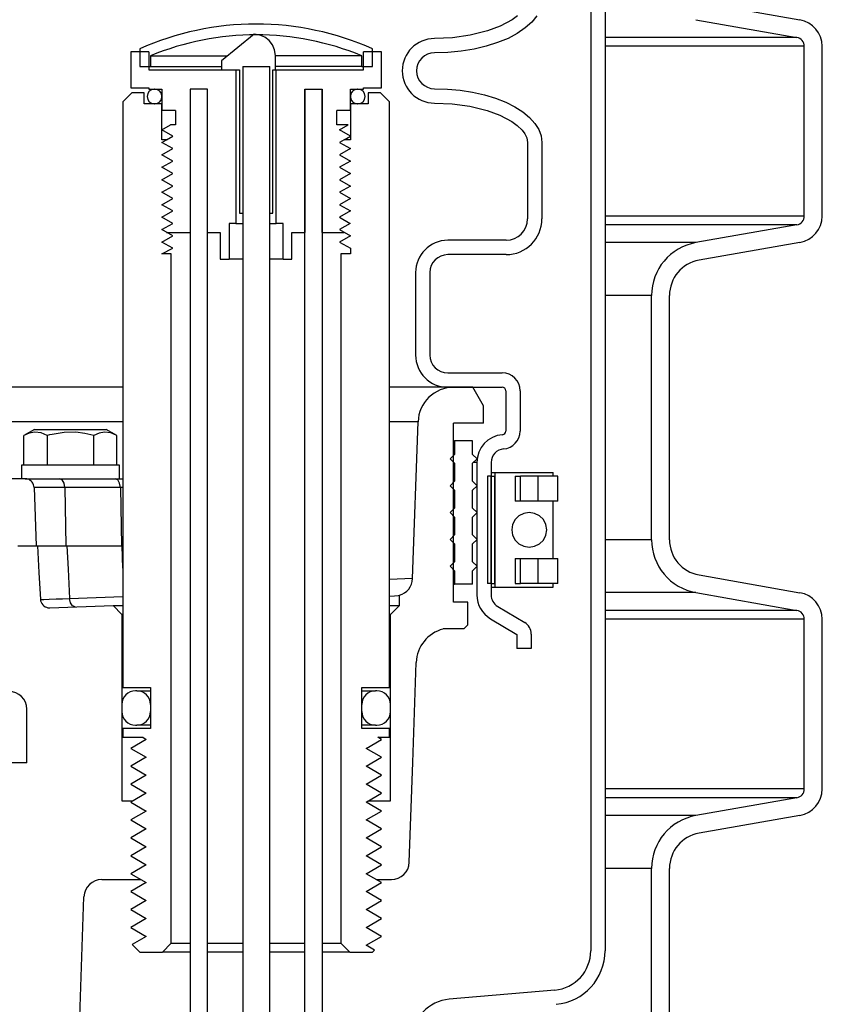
# Model space of a CAD drawing. Extents: x -169 to 2224, y 0 to 2796.
# Tile 322 of 530: x 1642.65 to 1648.26, y 969.54 to 976.41. Entities that reach past the tile are written whole.
import ezdxf

# ---------------------------------------------------------------- set-up
doc = ezdxf.new("R2010")
doc.units = 0
doc.header["$MEASUREMENT"] = 0
doc.header["$PDSIZE"] = 1
doc.layers.get('DEFPOINTS').update_dxf_attribs({"linetype": 'CONTINUOUS'})
for name, color, linetype in [('DIM', 3, 'CONTINUOUS'), ('PEAGRAVEL-HATCH', 3, 'CONTINUOUS'), ('SPILL-BUCKET', 1, 'CONTINUOUS')]:
    doc.layers.add(name, color=color, linetype=linetype)
doc.styles.add('SIMPLEX', font='simplex')
doc.dimstyles.new('DIM64', dxfattribs={"dimscale": 64, "dimtxt": 0.09375, "dimasz": 0.09375, "dimexe": 0.0625, "dimexo": 0.0625, "dimgap": 0.046875, "dimtad": 1, "dimdec": 4, "dimzin": 3, "dimdsep": 46, "dimlunit": 4, "dimtxsty": 'SIMPLEX', "dimcen": 0, "dimclrd": 256, "dimclre": 256, "dimclrt": 256, "dimadec": 0, "dimazin": 0, "dimtfac": 1, "dimtdec": 4, "dimtmove": 0, "dimatfit": 3, "dimfxl": 1, "dimfrac": 2, "dimtolj": 1, "dimtzin": 0, "dimarcsym": 0})

# ---------------------------------------------------------------- blocks, each defined once
blk = doc.blocks.new('*D48')
at = {"layer": 'DEFPOINTS', "color": 0, "transparency": 16777216}
for p in [(2031.7725, 978.296), (1368.5472, 978.0147), (2031.7725, 700.5233)]:
    blk.add_point(p, dxfattribs=at)
at = {"layer": 'DIM', "lineweight": -2, "transparency": 16777216}
for p, q in [((2031.7725, 974.296), (2031.7725, 696.5233)), ((1368.5472, 974.0147), (1368.5472, 696.5233)), ((1374.5472, 700.5233), (2025.7725, 700.5233))]:
    blk.add_line(p, q, dxfattribs=at)
at = {"layer": 'DIM', "transparency": 16777216}
for points in [[(1374.5472, 701.5233), (1374.5472, 699.5233), (1368.5472, 700.5233)], [(2025.7725, 701.5233), (2025.7725, 699.5233), (2031.7725, 700.5233)]]:
    blk.add_solid(points, dxfattribs=at)
at = {"layer": 'DIM', "transparency": 16777216, "insert": (1700.1599, 708.0947), "char_height": 6, "attachment_point": 5, "style": 'SIMPLEX'}
blk.add_mtext('\\A1;55\'-3 1/4" (F.V. TANK SLAB)', dxfattribs=at)

msp = doc.modelspace()

# ---------------------------------------------------------------- hatches: boundary and pattern name
at = {"layer": 'PEAGRAVEL-HATCH'}
h = msp.add_hatch(dxfattribs=at)
h.set_pattern_fill('AR-SAND', color=256, scale=7.5, style=0)
h.set_pattern_definition([(37.5, (-493.384, 31.247), (-0.47245, 14.45118), [0, -11.4, 0, -12.75, 0, -12.1875]), (7.5, (-493.384, 31.247), (13.27333, 21.1661), [0, -6.15, 0, -10.275, 0, -3.9375]), (327.5, (-502.609, 31.247), (23.356064, 0.04244), [0, -3.75, 0, -13.5, 0, -17.625]), (317.5, (-502.609, 31.247), (22.54595, 6.58257), [0, -1.875, 0, -8.85, 0, -10.125])])
h.paths.add_polyline_path([(1707.26344, 968.36731), (1706.00633, 969.62443), (1707.54125, 971.25629), (1707.54125, 973.7036), (1705.68075, 973.7036), (1705.67936, 978.29596), (1648.24082, 978.29596), (1648.24082, 967.14591), (1647.23396, 966.95192), (1647.16685, 965.18198), (1646.93843, 965.18198), (1646.91366, 963.3542), (1642.50182, 961.99078), (1642.42166, 960.77814), (1642.1935, 960.77817), (1642.19067, 935.26576), (1704.54125, 935.26576), (1707.54125, 938.26576)])
h.paths.add_polyline_path([(1712.72757, 930.05404), (1712.72757, 935.93084), (1710.78154, 937.39111), (1710.04162, 939.70884), (1710.04162, 973.7036), (1708.54125, 973.7036), (1708.54125, 938.26576), (1707.36967, 935.43733), (1704.54125, 934.26576), (1642.19421, 934.26576), (1642.19421, 923.08613), (1642.88357, 923.08613), (1642.52234, 917.24243), (1643.21868, 915.87407), (1644.6942, 915.52328), (1645.6942, 917.52328), (1650.35027, 918.21114), (1651.6942, 915.52328), (1661.1942, 915.52328), (1662.1942, 917.52328), (1667.1942, 917.52328), (1668.1942, 915.52328), (1677.6942, 915.52328), (1678.6942, 917.52328), (1683.6942, 917.52328), (1684.6942, 915.52328), (1703.4442, 915.52328), (1704.4442, 917.52328), (1705.40615, 917.52328), (1705.40615, 923.05328), (1707.16351, 927.29592), (1711.82837, 929.05404)])

# ---------------------------------------------------------------- linework, layer by layer
at = {"layer": 'SPILL-BUCKET', "color": 1, "linetype": 'Continuous'}
for p, q in [((1646.62818, 984.10802), (1646.62818, 969.91046)), ((1646.72811, 984.10802), (1646.72811, 969.91046)), ((1647.38363, 976.5303), (1648.08724, 976.40623)), ((1646.07941, 976.40659), (1645.99668, 976.36183)), ((1646.11746, 976.43456), (1646.07941, 976.40659)), ((1646.21644, 976.39074), (1646.17109, 976.3495)), ((1646.25108, 976.43449), (1646.21644, 976.39074)), ((1647.36194, 976.40728), (1648.06555, 976.28321)), ((1645.90871, 976.32884), (1645.78745, 976.2982)), ((1645.99668, 976.36183), (1645.90871, 976.32884)), ((1646.17109, 976.3495), (1646.11577, 976.31142)), ((1644.28154, 976.30684), (1644.0538, 976.12024)), ((1644.3195, 976.30006), (1644.28154, 976.30684)), ((1644.35496, 976.28511), (1644.3195, 976.30006)), ((1644.38551, 976.26202), (1644.35496, 976.28511)), ((1644.40889, 976.23153), (1644.38551, 976.26202)), ((1645.66364, 976.28091), (1645.53828, 976.27548)), ((1645.78745, 976.2982), (1645.66364, 976.28091)), ((1645.97882, 976.24712), (1645.89935, 976.2219)), ((1646.05134, 976.27712), (1645.97882, 976.24712)), ((1646.11577, 976.31142), (1646.05134, 976.27712)), ((1643.54529, 976.1827), (1643.42038, 976.1827)), ((1643.42038, 976.1827), (1643.42038, 975.93287)), ((1643.54529, 976.1827), (1643.54529, 976.05778)), ((1644.42375, 976.19596), (1644.40889, 976.23153)), ((1644.42894, 976.15771), (1644.42375, 976.19596)), ((1645.16918, 976.1827), (1645.04427, 976.1827)), ((1645.04427, 976.05778), (1645.04427, 976.1827)), ((1645.16918, 975.93287), (1645.16918, 976.1827)), ((1645.63221, 976.17851), (1645.53828, 976.17555)), ((1645.72467, 976.18732), (1645.63221, 976.17851)), ((1645.81418, 976.20187), (1645.72467, 976.18732)), ((1645.89935, 976.2219), (1645.81418, 976.20187)), ((1648.11717, 975.03718), (1648.11717, 976.22171)), ((1648.24208, 975.03718), (1648.24208, 976.22171)), ((1644.0538, 976.12024), (1644.0538, 976.05778)), ((1644.42894, 976.05778), (1644.42894, 976.15771)), ((1643.54529, 976.05778), (1644.15422, 976.05778)), ((1644.0538, 976.05778), (1644.17767, 976.05778)), ((1644.15422, 976.05778), (1644.15422, 974.98602)), ((1644.17767, 976.05778), (1644.17767, 975.05846)), ((1644.2017, 976.07991), (1644.2017, 975.05846)), ((1644.38908, 975.05846), (1644.38908, 976.07991)), ((1644.41189, 976.05778), (1644.42894, 976.05778)), ((1644.41189, 975.05846), (1644.41189, 976.05778)), ((1644.43533, 974.98602), (1644.43533, 976.05778)), ((1644.43533, 976.05778), (1645.04427, 976.05778)), ((1643.42038, 975.93287), (1643.54529, 975.93287)), ((1643.54529, 975.93287), (1643.54529, 975.92287)), ((1643.54529, 975.92287), (1643.63773, 975.92287)), ((1643.63773, 975.92287), (1643.63773, 975.77298)), ((1643.83509, 975.92287), (1643.83509, 974.92356)), ((1643.95501, 975.92287), (1643.83509, 975.92287)), ((1643.95501, 975.92287), (1643.83509, 975.92287)), ((1643.83509, 975.92287), (1643.83509, 964.6156)), ((1643.95501, 964.6156), (1643.95501, 975.92287)), ((1643.95501, 974.92356), (1643.95501, 975.92287)), ((1644.63454, 964.6156), (1644.63454, 975.92287)), ((1644.63454, 975.92287), (1644.63454, 974.92356)), ((1644.63454, 975.92287), (1644.75446, 975.92287)), ((1644.75446, 975.92287), (1644.75446, 964.6156)), ((1644.75446, 974.92356), (1644.75446, 975.92287)), ((1644.95183, 975.77298), (1644.95183, 975.92287)), ((1644.95183, 975.92287), (1645.04427, 975.92287)), ((1645.04427, 975.93287), (1645.16918, 975.93287)), ((1645.04427, 975.92287), (1645.04427, 975.93287)), ((1645.53828, 975.92572), (1645.62862, 975.92299)), ((1645.62862, 975.92299), (1645.71764, 975.91483)), ((1645.71764, 975.91483), (1645.80405, 975.90137)), ((1645.80405, 975.90137), (1645.88658, 975.8828)), ((1645.88658, 975.8828), (1645.96404, 975.85939)), ((1645.96404, 975.85939), (1646.03528, 975.83148)), ((1643.73266, 975.77298), (1643.63773, 975.77298)), ((1643.73266, 975.77298), (1643.73266, 975.67305)), ((1644.85689, 975.67305), (1644.85689, 975.77298)), ((1644.95183, 975.77298), (1644.85689, 975.77298)), ((1645.53828, 975.82579), (1645.66285, 975.82047)), ((1645.66285, 975.82047), (1645.78537, 975.80351)), ((1645.78537, 975.80351), (1645.90558, 975.77342)), ((1645.90558, 975.77342), (1645.99393, 975.7406)), ((1646.03528, 975.83148), (1646.09928, 975.79948)), ((1646.09928, 975.79948), (1646.1551, 975.76386)), ((1645.99393, 975.7406), (1646.07728, 975.69607)), ((1646.1551, 975.76386), (1646.20192, 975.72513)), ((1646.20192, 975.72513), (1646.23906, 975.68386)), ((1643.63773, 975.63807), (1643.69831, 975.67305)), ((1643.71302, 975.5946), (1643.63773, 975.63807)), ((1643.73266, 975.67305), (1643.69831, 975.67305)), ((1644.93712, 975.67305), (1644.85689, 975.67305)), ((1644.87654, 975.63807), (1644.93712, 975.67305)), ((1644.95183, 975.5946), (1644.87654, 975.63807)), ((1646.07728, 975.69607), (1646.11528, 975.66852)), ((1646.11528, 975.66852), (1646.14913, 975.63604)), ((1646.14913, 975.63604), (1646.16844, 975.61064)), ((1646.23906, 975.68386), (1646.26599, 975.64066)), ((1646.26599, 975.64066), (1646.2823, 975.59615)), ((1643.67061, 975.57011), (1643.71302, 975.5946)), ((1644.90942, 975.57011), (1644.95183, 975.5946)), ((1646.16844, 975.61064), (1646.18244, 975.58211)), ((1646.18244, 975.58211), (1646.18783, 975.55098)), ((1646.2823, 975.59615), (1646.28777, 975.55098)), ((1646.18783, 975.55098), (1646.18783, 975.01767)), ((1646.28777, 975.55098), (1646.28777, 975.01767)), ((1644.17767, 975.05846), (1644.2017, 975.05846)), ((1644.38908, 975.05846), (1644.41189, 975.05846)), ((1644.10741, 974.98602), (1644.10741, 974.73619)), ((1644.15422, 974.98602), (1644.10741, 974.98602)), ((1644.15422, 974.98602), (1644.16663, 974.98602)), ((1644.16663, 974.98602), (1644.20166, 974.98602)), ((1644.38915, 974.98602), (1644.42327, 974.98602)), ((1644.42327, 974.98602), (1644.43533, 974.98602)), ((1644.48215, 974.98602), (1644.43533, 974.98602)), ((1644.48215, 974.73619), (1644.48215, 974.98602)), ((1648.06555, 974.97567), (1647.36194, 974.8516)), ((1643.67061, 974.92356), (1643.83509, 974.92356)), ((1643.95501, 974.92356), (1644.04495, 974.92356)), ((1644.04495, 974.92356), (1644.04495, 974.73619)), ((1644.54461, 974.92356), (1644.63454, 974.92356)), ((1644.54461, 974.73619), (1644.54461, 974.92356)), ((1644.75446, 974.92356), (1644.90942, 974.92356)), ((1646.03794, 974.86777), (1645.63136, 974.86777)), ((1648.08724, 974.85265), (1647.38363, 974.72859)), ((1644.04495, 974.73619), (1644.10741, 974.73619)), ((1644.11384, 974.73619), (1644.10741, 974.73619)), ((1644.13268, 974.73619), (1644.11384, 974.73619)), ((1644.16266, 974.73619), (1644.13268, 974.73619)), ((1644.2017, 974.73619), (1644.16266, 974.73619)), ((1644.42766, 974.73619), (1644.3891, 974.73619)), ((1644.45723, 974.73619), (1644.42766, 974.73619)), ((1644.47581, 974.73619), (1644.45723, 974.73619)), ((1644.48215, 974.73619), (1644.47581, 974.73619)), ((1644.48215, 974.73619), (1644.54461, 974.73619)), ((1646.03794, 974.76784), (1645.63136, 974.76784)), ((1645.40652, 974.64292), (1645.40652, 974.06757)), ((1645.50645, 974.64292), (1645.50645, 974.06757)), ((1647.05227, 972.77906), (1647.05227, 974.48255)), ((1647.17718, 972.77906), (1647.17718, 974.48255)), ((1645.63136, 973.94265), (1646.01048, 973.94265)), ((1645.63136, 973.84272), (1646.01048, 973.84272)), ((1646.03546, 973.81774), (1646.03546, 973.53668)), ((1646.13539, 973.81774), (1646.13539, 973.53668)), ((1645.83373, 973.31873), (1645.83373, 972.3939)), ((1645.93366, 973.31873), (1645.93366, 972.3939)), ((1645.93366, 973.24756), (1645.94639, 973.24756)), ((1645.94639, 973.24756), (1645.95948, 973.24756)), ((1645.95949, 973.24756), (1645.95949, 972.4481)), ((1645.95949, 973.24756), (1645.96539, 973.24756)), ((1645.96539, 973.24756), (1645.98274, 973.24756)), ((1645.98274, 973.24756), (1646.01054, 973.24756)), ((1646.01054, 973.24756), (1646.04716, 973.24756)), ((1646.04716, 973.24756), (1646.09049, 973.24756)), ((1646.09049, 973.24756), (1646.13801, 973.24756)), ((1646.13801, 973.24756), (1646.18694, 973.24756)), ((1646.18694, 973.24756), (1646.23446, 973.24756)), ((1646.23446, 973.24756), (1646.27778, 973.24756)), ((1646.27778, 973.24756), (1646.31441, 973.24756)), ((1646.31441, 973.24756), (1646.34221, 973.24756)), ((1646.34221, 973.24756), (1646.35956, 973.24756)), ((1646.35956, 973.24756), (1646.36546, 973.24756)), ((1646.36546, 973.22258), (1646.36546, 973.24756)), ((1645.93366, 973.22258), (1645.90868, 973.22258)), ((1645.90868, 973.22258), (1645.90868, 972.47309)), ((1645.93366, 973.22258), (1645.93366, 972.47309)), ((1645.93366, 972.47309), (1645.93366, 973.22258)), ((1645.93366, 973.22258), (1645.95864, 973.22258)), ((1645.95906, 973.22258), (1645.95864, 973.22258)), ((1645.95864, 972.47309), (1645.95864, 973.22258)), ((1645.95949, 973.22258), (1645.95906, 973.22258)), ((1646.1009, 973.22258), (1646.13728, 973.22258)), ((1646.1009, 973.22258), (1646.1009, 973.0477)), ((1646.19515, 973.22258), (1646.13727, 973.22258)), ((1646.13728, 973.0477), (1646.13728, 973.22258)), ((1646.25912, 973.22258), (1646.19515, 973.22258)), ((1646.30555, 973.22258), (1646.25912, 973.22258)), ((1646.25912, 973.22258), (1646.25912, 973.0477)), ((1646.34446, 973.22258), (1646.30555, 973.22258)), ((1646.37381, 973.22258), (1646.34446, 973.22258)), ((1646.37131, 973.22258), (1646.36546, 973.22258)), ((1646.37327, 973.22258), (1646.37131, 973.22258)), ((1646.39206, 973.22258), (1646.37381, 973.22258)), ((1646.39825, 973.22258), (1646.39206, 973.22258)), ((1646.39825, 973.0477), (1646.39825, 973.22258)), ((1645.95906, 973.0477), (1645.95864, 973.0477)), ((1645.95949, 973.0477), (1645.95906, 973.0477)), ((1646.13728, 973.0477), (1646.1009, 973.0477)), ((1646.19515, 973.0477), (1646.13727, 973.0477)), ((1646.25912, 973.0477), (1646.19515, 973.0477)), ((1646.30554, 973.0477), (1646.25912, 973.0477)), ((1646.34446, 973.0477), (1646.30554, 973.0477)), ((1646.37381, 973.0477), (1646.34446, 973.0477)), ((1646.37131, 973.0477), (1646.36546, 973.0477)), ((1646.36546, 972.64797), (1646.36546, 973.04768)), ((1646.37327, 973.0477), (1646.37131, 973.0477)), ((1646.39206, 973.0477), (1646.37381, 973.0477)), ((1646.39825, 973.0477), (1646.39206, 973.0477)), ((1645.95873, 972.93955), (1645.95947, 972.94046)), ((1645.95864, 972.64797), (1645.95906, 972.64797)), ((1645.95906, 972.64797), (1645.95949, 972.64797)), ((1646.1009, 972.64797), (1646.1009, 972.47309)), ((1646.1009, 972.64797), (1646.13728, 972.64797)), ((1646.13727, 972.64797), (1646.19515, 972.64797)), ((1646.13728, 972.47309), (1646.13728, 972.64797)), ((1646.19515, 972.64797), (1646.25912, 972.64797)), ((1646.25912, 972.64797), (1646.25912, 972.47309)), ((1646.25912, 972.64797), (1646.30554, 972.64797)), ((1646.30554, 972.64797), (1646.34446, 972.64797)), ((1646.34446, 972.64797), (1646.37381, 972.64797)), ((1646.36546, 972.64797), (1646.37131, 972.64797)), ((1646.37131, 972.64797), (1646.37327, 972.64797)), ((1646.37381, 972.64797), (1646.39206, 972.64797)), ((1646.39206, 972.64797), (1646.39825, 972.64797)), ((1646.39825, 972.47309), (1646.39825, 972.64797)), ((1645.93366, 972.47309), (1645.90868, 972.47309)), ((1645.93366, 972.47309), (1645.95864, 972.47309)), ((1645.95906, 972.47309), (1645.95864, 972.47309)), ((1645.95949, 972.47309), (1645.95906, 972.47309)), ((1646.1009, 972.47309), (1646.13728, 972.47309)), ((1646.19515, 972.47309), (1646.13727, 972.47309)), ((1646.25912, 972.47309), (1646.19515, 972.47309)), ((1646.30555, 972.47309), (1646.25912, 972.47309)), ((1646.34446, 972.47309), (1646.30555, 972.47309)), ((1646.37381, 972.47309), (1646.34446, 972.47309)), ((1646.36546, 972.4481), (1646.36546, 972.47309)), ((1646.37131, 972.47309), (1646.36546, 972.47309)), ((1646.37327, 972.47309), (1646.37131, 972.47309)), ((1646.39206, 972.47309), (1646.37381, 972.47309)), ((1646.39825, 972.47309), (1646.39206, 972.47309)), ((1647.38363, 972.53303), (1648.08724, 972.40896)), ((1645.93366, 972.4481), (1645.94639, 972.4481)), ((1645.94639, 972.4481), (1645.95948, 972.4481)), ((1645.95949, 972.4481), (1645.96539, 972.4481)), ((1645.96539, 972.4481), (1645.98274, 972.4481)), ((1645.98274, 972.4481), (1646.01054, 972.4481)), ((1646.01054, 972.4481), (1646.04716, 972.4481)), ((1646.04716, 972.4481), (1646.09049, 972.4481)), ((1646.09049, 972.4481), (1646.13801, 972.4481)), ((1646.13801, 972.4481), (1646.18694, 972.4481)), ((1646.18694, 972.4481), (1646.23446, 972.4481)), ((1646.23446, 972.4481), (1646.27778, 972.4481)), ((1646.27778, 972.4481), (1646.31441, 972.4481)), ((1646.31441, 972.4481), (1646.34221, 972.4481)), ((1646.34221, 972.4481), (1646.35956, 972.4481)), ((1646.35956, 972.4481), (1646.36546, 972.4481)), ((1647.36194, 972.41001), (1648.06555, 972.28595)), ((1645.97935, 972.31344), (1646.16777, 972.20104)), ((1645.92815, 972.22762), (1646.11353, 972.11704)), ((1648.11717, 971.03991), (1648.11717, 972.22444)), ((1648.24208, 971.03991), (1648.24208, 972.22444)), ((1646.11353, 972.11704), (1646.11353, 972.02027)), ((1646.21347, 972.12058), (1646.21347, 972.02027)), ((1646.21347, 972.02027), (1646.11353, 972.02027)), ((1645.03177, 971.72474), (1645.09086, 971.72474)), ((1645.09086, 971.72474), (1645.1177, 971.72474)), ((1645.09084, 971.48491), (1645.03177, 971.48491)), ((1645.11769, 971.48491), (1645.09084, 971.48491)), ((1648.06555, 970.9784), (1647.36194, 970.85433)), ((1643.35792, 970.95586), (1643.43351, 970.95586)), ((1645.07413, 970.95586), (1645.23164, 970.95586)), ((1648.08724, 970.85539), (1647.38363, 970.73132)), ((1647.05227, 969.28145), (1647.05227, 970.48529)), ((1647.17718, 969.28145), (1647.17718, 970.48529)), ((1643.21861, 970.40757), (1643.48783, 970.40757)), ((1643.49147, 970.40757), (1643.52856, 970.38616)), ((1642.9802, 967.03487), (1643.09377, 970.28701)), ((1646.37732, 969.63669), (1645.6413, 969.5723))]:
    msp.add_line(p, q, dxfattribs=at)
at = {"layer": 'SPILL-BUCKET', "color": 7}
for p, q in [((1648.06555, 976.28322), (1646.72811, 976.28322)), ((1648.11717, 976.22171), (1646.72811, 976.22171)), ((1643.55778, 976.15487), (1644.09606, 976.15487)), ((1645.03177, 976.15487), (1644.42894, 976.15487)), ((1643.55778, 976.07992), (1644.0538, 976.07992)), ((1645.03177, 976.07992), (1644.42894, 976.07992)), ((1648.11717, 975.03718), (1646.72811, 975.03718)), ((1648.06555, 974.97567), (1646.72811, 974.97567)), ((1647.36194, 974.8516), (1646.72811, 974.8516)), ((1647.05227, 974.48255), (1646.72811, 974.48255)), ((1645.67347, 973.84272), (1645.22414, 973.84272)), ((1645.42379, 973.60161), (1645.22414, 973.60161)), ((1642.76581, 973.14404), (1642.74626, 973.14404)), ((1642.79798, 973.14404), (1642.76581, 973.14404)), ((1642.84191, 973.14404), (1642.79798, 973.14404)), ((1642.8965, 973.14404), (1642.84191, 973.14404)), ((1642.96034, 973.14404), (1642.8965, 973.14404)), ((1643.34785, 973.14404), (1642.96034, 973.14404)), ((1643.3567, 973.14404), (1643.34785, 973.14404)), ((1643.36543, 973.14404), (1643.3567, 973.14404)), ((1647.05227, 972.77906), (1646.72811, 972.77906)), ((1645.3856, 972.5079), (1645.22414, 972.50239)), ((1647.36194, 972.41001), (1646.72811, 972.41001)), ((1642.79044, 972.36214), (1642.79192, 972.35187)), ((1642.79067, 972.36215), (1642.79093, 972.36215)), ((1642.79093, 972.36215), (1642.81452, 972.36274)), ((1642.81452, 972.36274), (1642.85052, 972.36381)), ((1642.85052, 972.36381), (1642.89994, 972.3654)), ((1642.89994, 972.3654), (1642.94381, 972.36686)), ((1642.94381, 972.36686), (1642.99394, 972.36858)), ((1642.99394, 972.36858), (1643.36541, 972.38155)), ((1648.06555, 972.28595), (1646.72811, 972.28595)), ((1648.11717, 972.22444), (1646.72811, 972.22444)), ((1648.11717, 971.03991), (1646.72811, 971.03991)), ((1648.06555, 970.9784), (1646.72811, 970.9784)), ((1647.36194, 970.85434), (1646.72811, 970.85434)), ((1647.05227, 970.48529), (1646.72811, 970.48529))]:
    msp.add_line(p, q, dxfattribs=at)
at = {"layer": 'SPILL-BUCKET', "color": 7, "linetype": 'Continuous'}
for p, q in [((1643.48283, 976.20423), (1643.48283, 976.07992)), ((1645.10672, 976.07992), (1645.10672, 976.20423)), ((1643.55778, 976.15487), (1643.55778, 976.07992)), ((1645.03177, 976.07992), (1645.03177, 976.15487)), ((1643.48283, 976.07992), (1643.55778, 976.07992)), ((1645.03177, 976.07992), (1645.10672, 976.07992)), ((1643.3624, 973.84272), (1642.19775, 973.84272)), ((1643.3624, 973.60161), (1642.19775, 973.60161)), ((1645.67036, 973.46798), (1645.67671, 973.46798)), ((1645.67671, 973.46798), (1645.67883, 973.46798)), ((1645.80375, 973.46798), (1645.67883, 973.46798)), ((1645.67883, 973.46798), (1645.67883, 973.37429)), ((1645.80375, 973.37429), (1645.80375, 973.46798)), ((1645.67883, 973.37429), (1645.6476, 973.34306)), ((1645.67036, 973.37429), (1645.67671, 973.37429)), ((1645.67671, 973.37429), (1645.67883, 973.37429)), ((1645.83498, 973.34306), (1645.80375, 973.37429)), ((1645.6476, 973.34306), (1645.67883, 973.31183)), ((1645.67036, 973.31183), (1645.67671, 973.31183)), ((1645.67671, 973.31183), (1645.67883, 973.31183)), ((1645.67883, 973.31183), (1645.67883, 973.18692)), ((1645.80375, 973.31183), (1645.83498, 973.34306)), ((1645.80375, 973.18692), (1645.80375, 973.31183)), ((1645.82795, 973.31873), (1645.81061, 973.31873)), ((1645.83373, 973.31873), (1645.82795, 973.31873)), ((1645.67883, 973.18692), (1645.6476, 973.15569)), ((1645.6476, 973.15569), (1645.67883, 973.12446)), ((1645.67036, 973.18692), (1645.67671, 973.18692)), ((1645.67671, 973.18692), (1645.67883, 973.18692)), ((1645.83498, 973.15569), (1645.80375, 973.18692)), ((1645.80375, 973.12446), (1645.83498, 973.15569)), ((1645.67036, 973.12446), (1645.67671, 973.12446)), ((1645.67671, 973.12446), (1645.67883, 973.12446)), ((1645.67883, 973.12446), (1645.67883, 972.99955)), ((1645.80375, 972.99955), (1645.80375, 973.12446)), ((1645.67883, 972.99955), (1645.6476, 972.96832)), ((1645.6476, 972.96832), (1645.67883, 972.93709)), ((1645.67036, 972.99955), (1645.67671, 972.99955)), ((1645.67671, 972.99955), (1645.67883, 972.99955)), ((1645.83498, 972.96832), (1645.80375, 972.99955)), ((1645.80375, 972.93709), (1645.83498, 972.96832)), ((1646.16159, 972.96278), (1646.1276, 972.94562)), ((1646.19927, 972.9687), (1646.16159, 972.96278)), ((1646.23695, 972.96278), (1646.19927, 972.9687)), ((1646.27094, 972.94562), (1646.23695, 972.96278)), ((1645.67036, 972.93709), (1645.67671, 972.93709)), ((1645.67671, 972.93709), (1645.67883, 972.93709)), ((1645.67883, 972.93709), (1645.67883, 972.81217)), ((1645.80375, 972.81217), (1645.80375, 972.93709)), ((1646.08331, 972.88518), (1646.07734, 972.84783)), ((1646.10063, 972.91888), (1646.08331, 972.88518)), ((1646.1276, 972.94562), (1646.10063, 972.91888)), ((1646.29792, 972.91888), (1646.27094, 972.94562)), ((1646.31524, 972.88518), (1646.29792, 972.91888)), ((1646.32121, 972.84783), (1646.31524, 972.88518)), ((1645.67883, 972.81217), (1645.6476, 972.78095)), ((1645.67036, 972.81217), (1645.67671, 972.81217)), ((1645.67671, 972.81217), (1645.67883, 972.81217)), ((1645.83498, 972.78095), (1645.80375, 972.81217)), ((1646.07734, 972.84783), (1646.08331, 972.81048)), ((1646.31524, 972.81048), (1646.32121, 972.84783)), ((1645.6476, 972.78095), (1645.67883, 972.74972)), ((1645.67036, 972.74972), (1645.67671, 972.74972)), ((1645.67671, 972.74972), (1645.67883, 972.74972)), ((1645.67883, 972.74972), (1645.67883, 972.6248)), ((1645.80375, 972.74972), (1645.83498, 972.78095)), ((1645.80375, 972.6248), (1645.80375, 972.74972)), ((1646.08331, 972.81048), (1646.10063, 972.77679)), ((1646.10063, 972.77679), (1646.1276, 972.75005)), ((1646.1276, 972.75005), (1646.16159, 972.73288)), ((1646.23695, 972.73288), (1646.27094, 972.75005)), ((1646.27094, 972.75005), (1646.29792, 972.77679)), ((1646.29792, 972.77679), (1646.31524, 972.81048)), ((1646.16159, 972.73288), (1646.19927, 972.72696)), ((1646.17582, 972.72687), (1646.17616, 972.72704)), ((1646.19927, 972.72696), (1646.23695, 972.73288)), ((1645.67883, 972.6248), (1645.6476, 972.59357)), ((1645.67036, 972.6248), (1645.67671, 972.6248)), ((1645.67671, 972.6248), (1645.67883, 972.6248)), ((1645.83498, 972.59357), (1645.80375, 972.6248)), ((1645.6476, 972.59357), (1645.67883, 972.56235)), ((1645.67036, 972.56235), (1645.67671, 972.56235)), ((1645.67671, 972.56235), (1645.67883, 972.56235)), ((1645.67883, 972.56235), (1645.67883, 972.46866)), ((1645.80375, 972.56235), (1645.83498, 972.59357)), ((1645.80375, 972.46866), (1645.80375, 972.56235)), ((1645.67036, 972.46866), (1645.67671, 972.46866)), ((1645.67671, 972.46866), (1645.67883, 972.46866)), ((1645.80375, 972.46866), (1645.67883, 972.46866)), ((1645.22417, 972.32024), (1645.26281, 972.32024)), ((1645.26281, 972.32024), (1645.28624, 972.32024)), ((1645.28624, 972.32024), (1645.29409, 972.32024)), ((1643.46285, 971.72474), (1643.45285, 971.72474)), ((1643.46285, 971.72474), (1643.47186, 971.72474)), ((1645.1177, 971.72474), (1645.12671, 971.72474)), ((1645.1367, 971.72474), (1645.12671, 971.72474)), ((1643.35792, 971.62981), (1643.35792, 971.57984)), ((1643.55778, 971.62981), (1643.55778, 971.57984)), ((1645.03177, 971.57984), (1645.03177, 971.62981)), ((1645.23164, 971.57984), (1645.23164, 971.62981)), ((1643.45285, 971.48491), (1643.46285, 971.48491)), ((1643.47186, 971.48491), (1643.46285, 971.48491)), ((1645.12671, 971.48491), (1645.11769, 971.48491)), ((1645.12671, 971.48491), (1645.1367, 971.48491))]:
    msp.add_line(p, q, dxfattribs=at)
at = {"layer": 'SPILL-BUCKET', "color": 8, "linetype": 'Continuous'}
for p, q in [((1644.2017, 976.07991), (1644.20109, 967.83555)), ((1644.2017, 976.07991), (1644.38908, 976.07991)), ((1644.2017, 976.07991), (1644.38908, 976.07991)), ((1644.38908, 967.83555), (1644.38908, 976.07991)), ((1643.70318, 969.96345), (1643.83509, 969.96345)), ((1643.95501, 969.96345), (1644.20172, 969.96345)), ((1644.3891, 969.96345), (1644.63454, 969.96345)), ((1644.75446, 969.96345), (1644.88637, 969.96345)), ((1643.83509, 969.90099), (1643.64073, 969.90099)), ((1644.20167, 969.90099), (1643.95501, 969.90099)), ((1644.63454, 969.90099), (1644.38903, 969.90099)), ((1644.94883, 969.90099), (1644.75446, 969.90099))]:
    msp.add_line(p, q, dxfattribs=at)
at = {"layer": 'SPILL-BUCKET', "color": 3, "linetype": 'Continuous'}
for p, q in [((1645.00429, 975.92287), (1645.00229, 975.92287)), ((1643.5348, 975.87241), (1643.5348, 975.87041)), ((1643.63773, 975.87241), (1643.63773, 975.87041)), ((1644.95183, 975.87041), (1644.95183, 975.87241)), ((1645.05476, 975.87041), (1645.05476, 975.87241)), ((1643.58526, 975.81994), (1643.58726, 975.81994)), ((1645.00229, 975.81994), (1645.00429, 975.81994))]:
    msp.add_line(p, q, dxfattribs=at)
at = {"layer": 'SPILL-BUCKET', "linetype": 'Continuous'}
for p, q in [((1643.36521, 973.84272), (1643.36521, 972.12553)), ((1645.80625, 973.84272), (1645.67347, 973.84272)), ((1645.88119, 973.7129), (1645.80625, 973.84272)), ((1645.88119, 973.59289), (1645.88119, 973.7129)), ((1645.3856, 972.5079), (1645.42379, 973.60161)), ((1645.67034, 972.34375), (1645.67034, 973.59289)), ((1645.88119, 973.59289), (1645.67034, 973.59289)), ((1642.74984, 973.54808), (1642.67513, 973.50495)), ((1642.71275, 973.52245), (1642.67513, 973.50495)), ((1642.67513, 973.29825), (1642.67513, 973.50495)), ((1642.75049, 973.52992), (1642.71275, 973.52245)), ((1642.74984, 973.54808), (1643.24949, 973.54808)), ((1642.7949, 973.52403), (1642.75049, 973.52992)), ((1642.83739, 973.50495), (1642.7949, 973.52403)), ((1642.85438, 973.50966), (1642.83739, 973.50495)), ((1642.83739, 973.50495), (1642.83739, 973.29825)), ((1642.87146, 973.51397), (1642.85438, 973.50966)), ((1642.95536, 973.52805), (1642.87146, 973.51397)), ((1643.0382, 973.52853), (1642.95536, 973.52805)), ((1643.10096, 973.51983), (1643.0382, 973.52853)), ((1643.16193, 973.50495), (1643.10096, 973.51983)), ((1643.19956, 973.52245), (1643.16193, 973.50495)), ((1643.16193, 973.29825), (1643.16193, 973.50495)), ((1643.2373, 973.52992), (1643.19956, 973.52245)), ((1643.2817, 973.52403), (1643.2373, 973.52992)), ((1643.3242, 973.50495), (1643.24949, 973.54808)), ((1643.3242, 973.50495), (1643.2817, 973.52403)), ((1643.3242, 973.29825), (1643.3242, 973.50495)), ((1642.6584, 973.29825), (1642.6584, 973.20432)), ((1643.34093, 973.29825), (1642.6584, 973.29825)), ((1643.34093, 973.20432), (1643.34093, 973.29825)), ((1642.68313, 973.20432), (1642.39235, 973.20432)), ((1642.6835, 973.20432), (1642.68313, 973.20432)), ((1642.68313, 973.20432), (1642.7041, 973.20432)), ((1642.68386, 973.20431), (1642.6835, 973.20432)), ((1642.69454, 973.20328), (1642.68386, 973.20431)), ((1642.7049, 973.20048), (1642.69454, 973.20328)), ((1642.7041, 973.20432), (1642.73985, 973.20432)), ((1642.71094, 973.19793), (1642.7049, 973.20048)), ((1642.71669, 973.19476), (1642.71094, 973.19793)), ((1642.72511, 973.18851), (1642.71669, 973.19476)), ((1642.73238, 973.18095), (1642.72511, 973.18851)), ((1642.73824, 973.17235), (1642.73238, 973.18095)), ((1642.7426, 973.1629), (1642.73824, 973.17235)), ((1642.73985, 973.20432), (1642.78946, 973.20432)), ((1642.74516, 973.15361), (1642.7426, 973.1629)), ((1642.78946, 973.20432), (1642.85157, 973.20432)), ((1642.85157, 973.20432), (1642.92454, 973.20432)), ((1642.94209, 973.19631), (1642.92454, 973.20432)), ((1642.92454, 973.20432), (1643.31205, 973.20432)), ((1642.95514, 973.17434), (1642.94209, 973.19631)), ((1642.96034, 973.14404), (1642.95514, 973.17434)), ((1643.31205, 973.20432), (1643.3394, 973.20432)), ((1643.3296, 973.19631), (1643.31205, 973.20432)), ((1643.34265, 973.17434), (1643.3296, 973.19631)), ((1643.3394, 973.20432), (1643.36542, 973.20432)), ((1643.34785, 973.14404), (1643.34265, 973.17434)), ((1642.74626, 973.14404), (1642.74516, 973.15361)), ((1642.74626, 973.14404), (1642.76069, 972.73589)), ((1642.96034, 973.14404), (1642.96852, 972.73589)), ((1643.34785, 973.14404), (1643.35603, 972.73589)), ((1642.63341, 972.73589), (1643.35603, 972.73589)), ((1642.76925, 972.73589), (1642.77982, 972.54902)), ((1642.97496, 972.73589), (1642.98339, 972.57271)), ((1643.36541, 972.57978), (1643.36072, 972.73589)), ((1642.77982, 972.54902), (1642.79044, 972.36214)), ((1642.98339, 972.57271), (1642.99394, 972.36858)), ((1642.79192, 972.35187), (1642.79508, 972.34198)), ((1642.79508, 972.34198), (1642.79987, 972.33277)), ((1642.79987, 972.33277), (1642.80612, 972.32448)), ((1643.00018, 972.33841), (1642.99394, 972.36858)), ((1643.01402, 972.31685), (1643.00018, 972.33841)), ((1645.22414, 972.38599), (1645.25847, 972.38718)), ((1645.25847, 972.38718), (1645.28493, 972.38999)), ((1645.28493, 972.38999), (1645.29404, 972.39186)), ((1645.29409, 972.32024), (1645.29409, 972.39187)), ((1645.77189, 972.34375), (1645.67034, 972.34375)), ((1645.77189, 972.18544), (1645.77189, 972.34375)), ((1642.80612, 972.32448), (1642.81373, 972.3173)), ((1642.81373, 972.3173), (1642.8224, 972.31145)), ((1642.8224, 972.31145), (1642.8321, 972.30705)), ((1642.8321, 972.30705), (1642.84238, 972.3043)), ((1642.84238, 972.3043), (1642.8493, 972.30343)), ((1642.8493, 972.30343), (1642.85628, 972.3033)), ((1642.85628, 972.3033), (1643.29702, 972.31869)), ((1643.03189, 972.30943), (1643.01402, 972.31685)), ((1643.29702, 972.31869), (1643.302, 972.31886)), ((1643.35792, 972.25779), (1643.29702, 972.31869)), ((1643.302, 972.31886), (1643.31689, 972.31938)), ((1643.31689, 972.31938), (1643.34155, 972.32024)), ((1643.34155, 972.32024), (1643.36541, 972.32108)), ((1643.34155, 972.32024), (1643.35289, 972.32024)), ((1643.35289, 972.32024), (1643.36543, 972.32024)), ((1645.29409, 972.32024), (1645.23164, 972.25779)), ((1643.35979, 972.25779), (1643.35792, 972.25779)), ((1643.35792, 972.25779), (1643.35792, 970.95586)), ((1643.36541, 972.25779), (1643.35979, 972.25779)), ((1645.22976, 972.25779), (1645.22414, 972.25779)), ((1645.23164, 972.25779), (1645.22976, 972.25779)), ((1645.23164, 970.95586), (1645.23164, 972.25779)), ((1645.74282, 972.15637), (1645.60013, 972.15637)), ((1645.74282, 972.15637), (1645.77189, 972.18544)), ((1645.38697, 971.22543), (1645.41132, 971.92274)), ((1643.47186, 971.72474), (1643.49872, 971.72474)), ((1643.49872, 971.72474), (1643.55778, 971.72474)), ((1642.69587, 971.22117), (1642.69587, 971.59592)), ((1643.4987, 971.48491), (1643.47186, 971.48491)), ((1643.55778, 971.48491), (1643.4987, 971.48491)), ((1642.69587, 971.22117), (1642.43043, 971.22117)), ((1645.36262, 970.52812), (1645.38697, 971.22543)), ((1645.13209, 970.40757), (1645.23778, 970.40757))]:
    msp.add_line(p, q, dxfattribs=at)
msp.add_lwpolyline([(1643.70318, 969.96345), (1643.70318, 974.77266), (1643.63773, 974.77266), (1643.71302, 974.81213), (1643.63773, 974.8556), (1643.71302, 974.89907), (1643.63773, 974.94254), (1643.71302, 974.98602), (1643.63773, 975.02948), (1643.71302, 975.07296), (1643.63773, 975.11642), (1643.71302, 975.15989), (1643.63773, 975.20337), (1643.71302, 975.24683), (1643.63773, 975.29031), (1643.71302, 975.33378), (1643.63773, 975.37725), (1643.71302, 975.42072), (1643.63773, 975.46419), (1643.71302, 975.50766), (1643.63773, 975.55113), (1643.67061, 975.57011), (1643.63773, 975.57011), (1643.63773, 975.81994), (1643.51281, 975.81994), (1643.51281, 975.89689), (1643.42787, 975.89689), (1643.36541, 975.83443), (1643.36541, 971.74723), (1643.55778, 971.74723), (1643.55778, 971.46242), (1643.36541, 971.46242), (1643.36541, 971.39997), (1643.42038, 971.39997), (1643.50346, 971.39997), (1643.50346, 971.39997), (1643.52856, 971.38547), (1643.42038, 971.32302), (1643.52856, 971.26056), (1643.42038, 971.1981), (1643.52856, 971.13564), (1643.42038, 971.07319), (1643.52856, 971.01073), (1643.42038, 970.94827), (1643.52856, 970.88582), (1643.42038, 970.82336), (1643.52856, 970.7609), (1643.42038, 970.69844), (1643.52856, 970.63599), (1643.42038, 970.57353), (1643.52856, 970.51107), (1643.42038, 970.44861), (1643.52856, 970.38616), (1643.42038, 970.3237), (1643.52856, 970.26124), (1643.42038, 970.19879), (1643.52856, 970.13633), (1643.42038, 970.07387), (1643.52856, 970.01141), (1643.42956, 969.95426), (1643.48283, 969.90099), (1643.64073, 969.90099)], close=True, dxfattribs=at)
at = {"layer": 'SPILL-BUCKET', "color": 1, "linetype": 'Continuous'}
msp.add_lwpolyline([(1645.061, 970.44861), (1645.16918, 970.51107), (1645.061, 970.57353), (1645.16918, 970.63599), (1645.061, 970.69844), (1645.16918, 970.7609), (1645.061, 970.82336), (1645.16918, 970.88582), (1645.061, 970.94827), (1645.16918, 971.01073), (1645.061, 971.07319), (1645.16918, 971.13564), (1645.061, 971.1981), (1645.16918, 971.26056), (1645.061, 971.32302), (1645.16918, 971.38547), (1645.14408, 971.39997), (1645.16918, 971.39997), (1645.22414, 971.39997), (1645.22414, 971.46242), (1645.03177, 971.46242), (1645.03177, 971.74723), (1645.22414, 971.74723), (1645.22414, 975.83443), (1645.16169, 975.89689), (1645.07674, 975.89689), (1645.07674, 975.81994), (1644.95183, 975.81994), (1644.95183, 975.57011), (1644.90942, 975.57011), (1644.87654, 975.55113), (1644.95183, 975.50766), (1644.87654, 975.46419), (1644.95183, 975.42072), (1644.87654, 975.37725), (1644.95183, 975.33378), (1644.87654, 975.29031), (1644.95183, 975.24683), (1644.87654, 975.20337), (1644.95183, 975.15989), (1644.87654, 975.11642), (1644.95183, 975.07296), (1644.87654, 975.02948), (1644.95075, 974.98539), (1644.87654, 974.94254), (1644.95183, 974.89907), (1644.87654, 974.8556), (1644.95183, 974.81213), (1644.95183, 974.77266), (1644.88637, 974.77266), (1644.88637, 969.96345), (1644.94883, 969.90099), (1645.10672, 969.90099), (1645.1204, 969.91466), (1645.061, 969.94896), (1645.16918, 970.01141), (1645.061, 970.07387), (1645.16918, 970.13633), (1645.061, 970.19879), (1645.16918, 970.26124), (1645.061, 970.3237), (1645.16918, 970.38616)], close=True, dxfattribs=at)
for centre, radius, start, end in [((1648.05471, 976.22171), 0.18737, 0, 80), ((1645.53828, 976.05064), 0.22485, 90, 270), ((1648.05471, 976.22171), 0.06246, 0, 80.000001), ((1645.53828, 976.05064), 0.12491, 90, 270), ((1646.03794, 975.01767), 0.1499, 270, 0), ((1646.03794, 975.01767), 0.24983, 270, 0), ((1648.05471, 975.03718), 0.06246, 279.999999, 0), ((1648.05471, 975.03718), 0.18737, 280, 0), ((1645.63136, 974.64292), 0.22485, 90, 180), ((1647.42701, 974.48255), 0.37474, 100, 180), ((1645.63136, 974.64292), 0.12491, 90, 180), ((1647.42701, 974.48255), 0.24983, 99.999999, 180), ((1645.63136, 974.06757), 0.22485, 180, 270), ((1645.63136, 974.06757), 0.12491, 180, 270), ((1646.01048, 973.81774), 0.12491, 0, 90), ((1646.01048, 973.81774), 0.02498, 0, 90), ((1646.02734, 973.31873), 0.19362, 94.424356, 180), ((1646.01048, 973.53668), 0.02498, 274.424356, 0), ((1646.01048, 973.53668), 0.12491, 274.424356, 0), ((1646.02734, 973.31873), 0.09369, 94.424356, 180), ((1647.42701, 972.77906), 0.37474, 180, 260), ((1647.42701, 972.77906), 0.24983, 180, 260.000001), ((1648.05471, 972.22444), 0.18737, 0, 80), ((1646.02734, 972.3939), 0.19362, 180, 239.183871), ((1646.02734, 972.3939), 0.09369, 180, 239.183869), ((1648.05471, 972.22444), 0.06246, 0, 80.000001), ((1646.11978, 972.12058), 0.09369, 0, 59.183869), ((1648.05471, 971.03991), 0.06246, 279.999999, 0), ((1648.05471, 971.03991), 0.18737, 280, 0), ((1647.42701, 970.48529), 0.37474, 100, 180), ((1647.42701, 970.48529), 0.24983, 99.999999, 180), ((1643.21861, 970.28265), 0.12491, 90, 178), ((1646.35337, 969.91046), 0.27481, 275, 0), ((1646.35337, 969.91046), 0.37474, 275, 0), ((1645.66634, 969.28609), 0.2873, 95, 260)]:
    msp.add_arc(centre, radius, start, end, dxfattribs=at)
at = {"layer": 'SPILL-BUCKET', "color": 7, "linetype": 'Continuous'}
for centre, radius, start, end in [((1644.29478, 974.37796), 1.99863, 90, 113.969481), ((1644.29478, 974.37796), 1.99863, 66.030519, 90), ((1644.29478, 974.37796), 1.92369, 67.473116, 112.526884), ((1643.45285, 971.62981), 0.09494, 90, 180), ((1643.46285, 971.62981), 0.09494, 0, 90), ((1645.12671, 971.62981), 0.09494, 90, 180), ((1645.1367, 971.62981), 0.09494, 0, 90), ((1643.45285, 971.57984), 0.09494, 180, 270), ((1643.46285, 971.57984), 0.09494, 270, 0), ((1645.12671, 971.57984), 0.09494, 180, 270), ((1645.1367, 971.57984), 0.09494, 270, 0)]:
    msp.add_arc(centre, radius, start, end, dxfattribs=at)
at = {"layer": 'SPILL-BUCKET', "color": 7}
for centre, start, end in [((1643.58526, 975.87241), 90, 180), ((1643.58726, 975.87241), 0, 90), ((1645.00229, 975.87241), 90, 180), ((1645.00429, 975.87241), 0, 90), ((1643.58526, 975.87041), 180, 270), ((1643.58726, 975.87041), 270, 0), ((1645.00229, 975.87041), 180, 270), ((1645.00429, 975.87041), 270, 0)]:
    msp.add_arc(centre, 0.05047, start, end, dxfattribs=at)
at = {"layer": 'SPILL-BUCKET', "linetype": 'Continuous'}
for centre, radius, start, end in [((1645.67347, 973.59289), 0.24983, 90, 178), ((1645.26076, 972.51226), 0.12491, 285.476702, 358), ((1645.661, 971.91402), 0.24983, 104.885809, 178), ((1642.57096, 971.59592), 0.12491, 0, 90), ((1645.23778, 970.53248), 0.12491, 270, 358)]:
    msp.add_arc(centre, radius, start, end, dxfattribs=at)

# ---------------------------------------------------------------- dimensions: what is measured, and where the dimension line sits
at = {"layer": 'DIM'}
dim = msp.add_linear_dim(base=(2031.77254, 700.52328), p1=(1368.54722, 978.01471), p2=(2031.77254, 978.29596), angle=0, text='<> (F.V. TANK SLAB)', dimstyle='DIM64', dxfattribs=at)
dim.commit()
dim.dimension.update_dxf_attribs({"geometry": '*D48', "text_midpoint": (1700.15988, 708.09471)})

doc.saveas('drawing.dxf')
